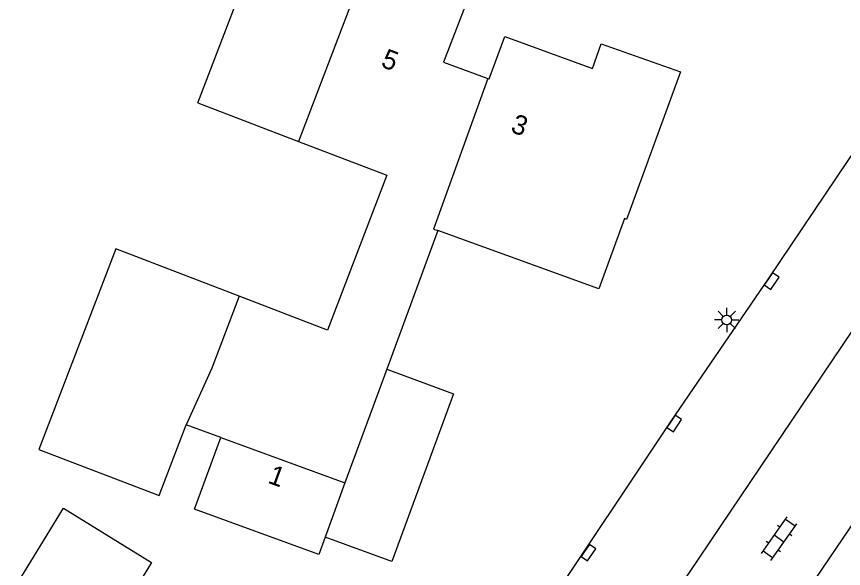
# Model space of a CAD drawing. Extents: x 136000 to 141014, y 402000 to 403500.
# Drawn here: x 137842.25 to 137884.6, y 402585.8 to 402614.09 of the extents above; entities that cross this region are included whole.
import ezdxf

# ---------------------------------------------------------------- set-up
doc = ezdxf.new("R2010")
doc.units = 0
for name, color, linetype in [('gg-anno-huisnummerreeks BGT', 7, 'Continuous'), ('gg-bbg-bijgebouw', 7, 'Continuous'), ('gg-bbg-gedigitaliseerde bebouwing', 7, 'Continuous'), ('gg-bbg-gedigitaliseerde bijgebouw', 7, 'Continuous'), ('gg-bbg-hoofdgebouw', 7, 'Continuous'), ('gg-bbg-tussenscheiding', 7, 'Continuous'), ('gg-knt-verharding', 7, 'Continuous'), ('gg-knt-verharding nz', 7, 'Continuous'), ('gt-symb-klinker verharding', 7, 'Continuous'), ('gt-symb-kolk', 7, 'Continuous'), ('gt-symb-lichtmast', 7, 'Continuous')]:
    doc.layers.add(name, color=color, linetype=linetype)

# ---------------------------------------------------------------- blocks, each defined once
blk = doc.blocks.new('gt0-LMAST')
at = {"layer": 'gt-symb-lichtmast'}
for p, q in [((-0.182, 0.173), (-0.447, 0.438)), ((-0.005, 0.246), (-0.005, 0.621)), ((0.172, 0.173), (0.437, 0.438)), ((-0.255, -0.004), (-0.63, -0.004)), ((-0.182, -0.181), (-0.447, -0.446)), ((-0.005, -0.254), (-0.005, -0.629)), ((0.437, -0.446), (0.172, -0.181)), ((0.245, -0.004), (0.62, -0.004))]:
    blk.add_line(p, q, dxfattribs=at)
blk.add_circle((-0.005, -0.004), 0.25, dxfattribs=at)
blk = doc.blocks.new('gt0-KOLK')
at = {"layer": 'gt-symb-kolk'}
blk.add_lwpolyline([(0, 0), (0.375, 0), (0.375, 0.4), (-0.375, 0.4), (-0.375, 0), (0, 0)], dxfattribs=at)
blk = doc.blocks.new('gt0-KL1')
at = {"layer": 'gt-symb-klinker verharding'}
for p, q in [((-0.5, 0.3), (-0.5, 0.45)), ((0.5, 0.3), (0.5, 0.45)), ((-1.15, 0.3), (1.15, 0.3)), ((-1, -0.3), (-1, 0.3)), ((0, -0.3), (0, 0.3)), ((1, -0.3), (1, 0.3)), ((-1.15, -0.3), (1.15, -0.3)), ((-0.5, -0.45), (-0.5, -0.3)), ((0.5, -0.45), (0.5, -0.3))]:
    blk.add_line(p, q, dxfattribs=at)

msp = doc.modelspace()

# ---------------------------------------------------------------- linework, layer by layer
at = {"layer": 'gg-bbg-bijgebouw'}
msp.add_lwpolyline([(137851.534, 402609.666), (137854.97, 402618.63), (137859.75, 402616.79), (137860.25, 402617)], dxfattribs=at)
at = {"layer": 'gg-bbg-gedigitaliseerde bebouwing'}
for p, q in [((137863.82, 402603.12), (137861.215, 402596.008)), ((137872.08, 402600.14), (137863.82, 402603.12))]:
    msp.add_line(p, q, dxfattribs=at)
msp.add_lwpolyline([(137856.689, 402607.689), (137861.22, 402605.951), (137858.178, 402598.018), (137853.656, 402599.752)], dxfattribs=at)
at = {"layer": 'gg-bbg-gedigitaliseerde bijgebouw'}
msp.add_line((137851.534, 402609.666), (137856.689, 402607.689), dxfattribs=at)
for points in [[(137853.656, 402599.752), (137847.333, 402602.177), (137843.395, 402591.908), (137849.55, 402589.548), (137850.936, 402593.161)], [(137861.215, 402596.008), (137864.629, 402594.757), (137861.478, 402586.155), (137858.064, 402587.406)]]:
    msp.add_lwpolyline(points, dxfattribs=at)
at = {"layer": 'gg-bbg-hoofdgebouw'}
msp.add_line((137852.712, 402592.512), (137850.936, 402593.161), dxfattribs=at)
for points in [[(137860.25, 402617), (137860.49, 402616.5), (137865.24, 402614.67), (137864.12, 402611.75), (137866.39, 402610.916)], [(137866.39, 402610.916), (137866.46, 402610.89), (137867.26, 402613.07), (137871.74, 402611.43), (137872.19, 402612.69), (137876.25, 402611.26)], [(137876.25, 402611.26), (137873.492, 402603.693), (137873.389, 402603.731), (137872.08, 402600.14)], [(137858.064, 402587.406), (137857.74, 402586.52), (137851.37, 402588.85), (137852.712, 402592.512)], [(137841.296, 402583.42), (137844.646, 402588.885), (137849.164, 402586.115), (137845.863, 402580.702), (137851.388, 402577.349), (137847.481, 402570.941), (137841.821, 402574.395), (137841.233, 402573.43), (137841.352, 402573.357), (137841.133, 402572.999), (137836.614, 402575.762), (137837.429, 402577.092)]]:
    msp.add_lwpolyline(points, dxfattribs=at)
at = {"layer": 'gg-bbg-tussenscheiding'}
for p, q in [((137860.25, 402617), (137856.689, 402607.689)), ((137861.215, 402596.008), (137859.068, 402590.187)), ((137852.712, 402592.512), (137859.068, 402590.187)), ((137859.068, 402590.187), (137858.064, 402587.406))]:
    msp.add_line(p, q, dxfattribs=at)
for points in [[(137866.39, 402610.916), (137863.603, 402603.198), (137863.82, 402603.12)], [(137853.656, 402599.752), (137852.245, 402596.072), (137850.936, 402593.161)]]:
    msp.add_lwpolyline(points, dxfattribs=at)
at = {"layer": 'gg-knt-verharding'}
msp.add_lwpolyline([(137873.458, 402580.783), (137869.272, 402583.602), (137875.771, 402593.347), (137880.76, 402600.64), (137888.916, 402612.779), (137893.522, 402610.597)], dxfattribs=at)
at = {"layer": 'gg-knt-verharding nz'}
for p, q in [((137893.522, 402610.597), (137873.458, 402580.783)), ((137878.062, 402577.686), (137898.602, 402608.166))]:
    msp.add_line(p, q, dxfattribs=at)

# ---------------------------------------------------------------- block references
at = {"layer": 'gt-symb-klinker verharding', "rotation": 54.6887865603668}
msp.add_blockref('gt0-KL1', (137881.305, 402587.331), dxfattribs=at)
at = {"layer": 'gt-symb-kolk'}
for p, rotation in [((137880.76, 402600.64), -124.4052342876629), ((137875.771, 402593.347), -123.57881372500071), ((137871.377, 402586.727), -123.99203971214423)]:
    msp.add_blockref('gt0-KOLK', p, dxfattribs=dict(at, rotation=rotation))
at = {"layer": 'gt-symb-lichtmast'}
msp.add_blockref('gt0-LMAST', (137878.627, 402598.543), dxfattribs=at)

# ---------------------------------------------------------------- texts
at = {"layer": 'gg-anno-huisnummerreeks BGT'}
for s, rotation, p in [('5', 338.9, (137860.861, 402611.536)), ('3', 339.9, (137867.504, 402608.189)), ('1', 339.9, (137855.071, 402590.205))]:
    msp.add_text(s, height=1, rotation=rotation, dxfattribs=at).set_placement(p)

doc.saveas('drawing.dxf')
